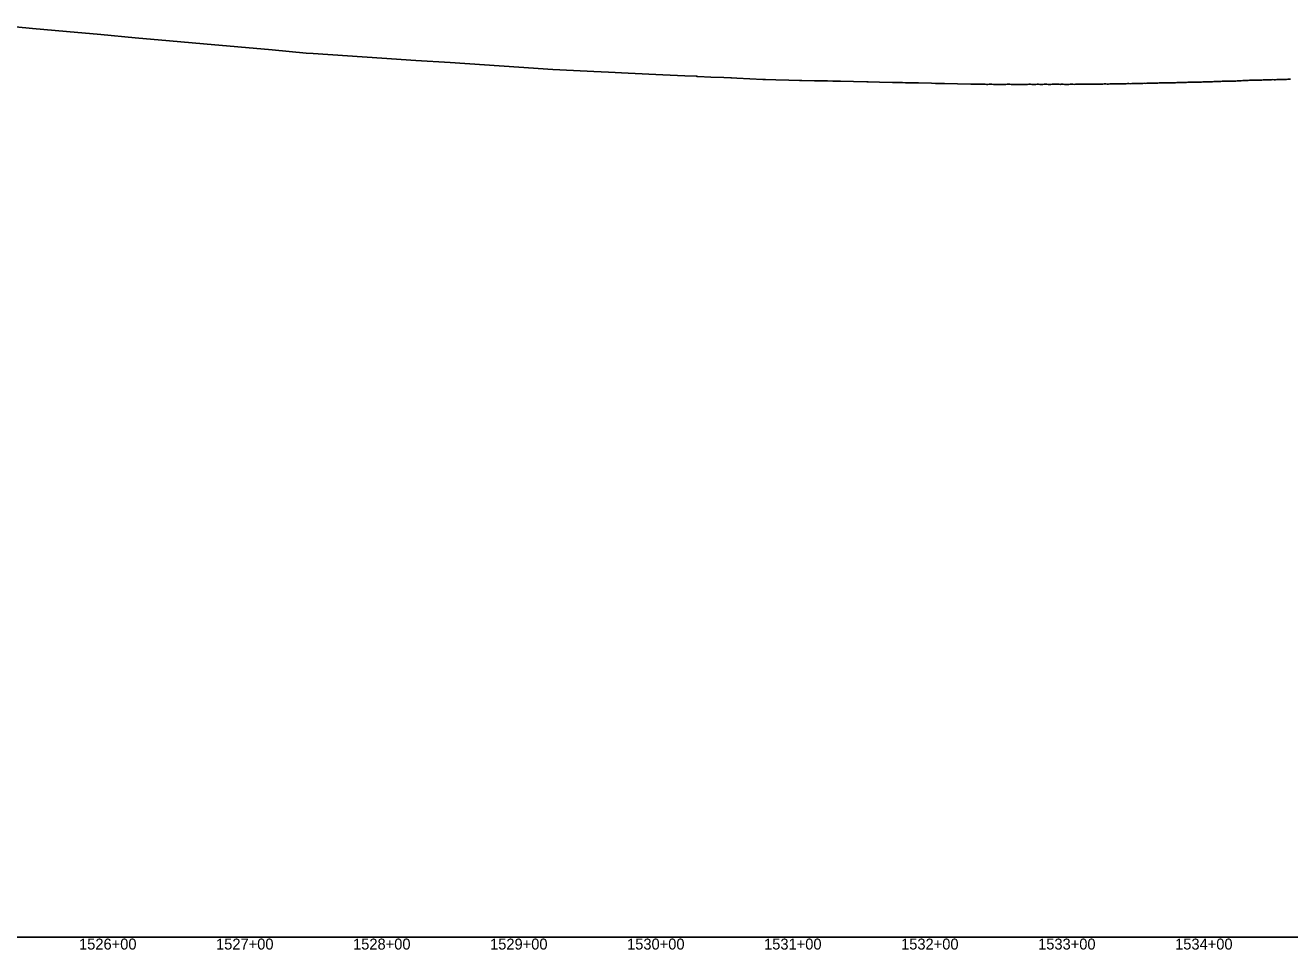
# Model space of a CAD drawing. Extents: x -3793 to 50787, y -1075 to 6138.
# Drawn here: x 39980 to 40903, y -1009 to -334 of the extents above; entities that cross this region are included whole.
import ezdxf

# ---------------------------------------------------------------- set-up
doc = ezdxf.new("R2010")
doc.units = 0
for name, color, linetype in [('RD_DDB_Profile_EX', 7, 'Continuous'), ('RD_DDB_StaTX', 7, 'Continuous'), ('RD_GPK_Profile_Cell', 7, 'Continuous')]:
    doc.layers.add(name, color=color, linetype=linetype)

msp = doc.modelspace()

# ---------------------------------------------------------------- linework, layer by layer
at = {"layer": 'RD_DDB_Profile_EX'}
for points in [[(39959.915666, -334.408065), (39984.903155, -336.70923), (40009.891833, -339.01049), (40034.883076, -341.245675), (40059.891519, -343.48181), (40084.88113, -345.71635)], [(40084.88113, -345.71635), (40109.870747, -347.95093), (40134.860369, -350.18556), (40159.849996, -352.420225), (40184.793038, -354.650895), (40189.827961, -354.987795), (40214.840724, -356.6567), (40239.853448, -358.32553), (40264.866143, -359.994285), (40289.878808, -361.66296), (40314.891445, -363.331555), (40339.904204, -364.99658), (40364.691787, -366.649925), (40369.859069, -366.896115), (40394.802293, -368.084445), (40405.464357, -368.5924), (40419.856724, -369.28011), (40444.995099, -370.47923), (40461.166347, -371.251095), (40469.754068, -371.66101), (40470.126244, -371.67546), (40470.63815, -371.699875), (40480.109954, -372.15177), (40489.581758, -372.603865), (40494.750484, -372.85068), (40495.164126, -372.86674), (40499.053562, -373.052485), (40508.525366, -373.505185), (40517.99717, -373.958235), (40519.75508, -374.04235), (40520.089993, -374.055385), (40527.468974, -374.219665), (40536.940778, -374.430625), (40544.864054, -374.606235), (40546.412582, -374.640715), (40555.884386, -374.85173), (40565.35619, -375.062855), (40569.07341, -375.145755), (40569.889855, -375.157905), (40574.827994, -375.267855), (40584.299798, -375.47899), (40594.010537, -375.695705), (40594.899144, -375.70896), (40603.243406, -375.895425), (40612.71521, -376.10745), (40619.055071, -376.24962), (40619.891249, -376.26215), (40622.187014, -376.313705), (40631.658818, -376.526905), (40641.130622, -376.74061), (40644.205435, -376.810145), (40644.866379, -376.820175), (40650.602426, -376.95032), (40660.07423, -377.165855), (40669.824728, -377.385725), (40670.342369, -377.386055), (40671.329083, -377.385615), (40672.314918, -377.38518), (40673.312054, -377.43397), (40674.312199, -377.384305), (40675.312332, -377.432245), (40676.312464, -377.480925), (40677.312597, -377.43212), (40678.312744, -377.43167), (40679.312862, -377.481225), (40680.312946, -377.48084), (40681.313029, -377.52952), (40682.313129, -377.52913), (40683.313213, -377.48066), (40684.313297, -377.479305), (40685.313381, -377.477915), (40686.313482, -377.52753), (40687.313566, -377.527125), (40688.489641, -377.526645), (40689.313694, -377.52638), (40690.313748, -377.52608), (40691.313784, -377.525755), (40692.313819, -377.5732), (40693.313855, -377.52398), (40694.31391, -377.57252), (40695.313946, -377.572165), (40696.313982, -377.474165), (40697.314018, -377.42622), (40697.961445, -377.4584), (40698.314058, -377.47597), (40699.314046, -377.570905), (40700.314033, -377.521865), (40701.314021, -377.521615), (40702.314009, -377.52136), (40703.314019, -377.52239), (40704.314007, -377.520885), (40705.313995, -377.52191), (40706.313983, -377.57038), (40707.433249, -377.6556), (40708.31394, -377.571285), (40709.31388, -377.521125), (40710.313821, -377.52097), (40711.313784, -377.520835), (40712.313725, -377.470675), (40713.313666, -377.46918), (40714.313606, -377.51901)], [(40714.313606, -377.51901), (40715.31357, -377.570225), (40716.313511, -377.52143), (40716.905053, -377.52134), (40717.313433, -377.519945), (40718.313327, -377.472605), (40719.313244, -377.47256), (40720.313138, -377.51974), (40721.312756, -377.66553), (40722.312649, -377.66544), (40723.312567, -377.46954), (40724.31246, -377.46946), (40725.311514, -377.418455), (40726.376857, -377.516935), (40727.311282, -377.516965), (40728.31113, -377.51697), (40729.310977, -377.474155), (40730.310825, -377.47129), (40731.310672, -377.46842), (40732.320235, -377.466885), (40733.320082, -377.466885), (40734.31993, -377.46833), (40735.319777, -377.519775), (40735.848661, -377.49333), (40736.319629, -377.468405), (40737.319432, -377.46849), (40738.319235, -377.56715), (40739.319037, -377.518665), (40740.318865, -377.517355), (40741.318668, -377.517445), (40742.318471, -377.468945), (40743.318274, -377.46903), (40744.318076, -377.46912), (40745.320465, -377.517645), (40746.317614, -377.469345), (40747.317373, -377.420895), (40748.317132, -377.469675), (40749.316867, -377.468445), (40750.316899, -377.41998), (40751.316657, -377.37286), (40752.316391, -377.370285), (40753.316149, -377.41777), (40754.315907, -377.321955), (40754.792269, -377.345855), (40755.315619, -377.370805), (40756.315333, -377.41974), (40757.315047, -377.369995), (40758.313898, -377.32059), (40759.313613, -377.272165), (40760.313327, -377.319775), (40761.313041, -377.321335), (40762.312733, -377.32156), (40763.312448, -377.27181), (40764.31216, -377.27333), (40765.31181, -377.272365), (40766.311482, -377.271455), (40767.311153, -377.223025), (40768.311046, -377.22333), (40769.310715, -377.27366), (40770.310384, -377.27399), (40771.309197, -377.17578), (40772.308866, -377.12608), (40773.317431, -377.17418), (40773.735877, -377.174315), (40774.317078, -377.17454), (40775.315843, -377.17278), (40776.315473, -377.17319), (40777.31426, -377.07639), (40778.313868, -377.124275), (40779.312655, -377.123775), (40780.312284, -377.1254), (40781.31105, -377.12239), (40782.309837, -377.071865), (40783.309462, -377.02354), (40784.308187, -376.97566), (40785.317497, -376.97471), (40786.316496, -377.02045), (40787.316061, -376.92473), (40788.314808, -376.87561), (40789.314395, -376.926035), (40790.313142, -376.87693), (40791.312707, -376.874795), (40792.311454, -376.87311), (40792.679485, -376.854875), (40793.311015, -376.824885), (40794.309699, -376.775805), (40795.309245, -376.775055), (40796.307929, -376.72597), (40797.316331, -376.774235), (40798.31586, -376.770945), (40799.314818, -376.721845), (40800.314342, -376.6749), (40801.313026, -376.62455), (40802.312544, -376.62257), (40803.311188, -376.62226), (40804.310673, -376.624125), (40805.309317, -376.622585), (40806.309045, -376.573215), (40807.307691, -376.52414), (40808.316906, -376.524625), (40809.31557, -376.474355)], [(40809.31557, -376.474355), (40810.315057, -376.42615), (40811.3137, -376.32708), (40811.623093, -376.35798), (40812.312316, -376.42321), (40813.311764, -376.42511), (40814.310606, -376.37489), (40815.310048, -376.37441), (40816.308654, -376.32536), (40817.308097, -376.324905), (40818.306722, -376.3724), (40819.306166, -376.325415), (40820.31452, -376.275065), (40821.314182, -376.2258), (40822.312748, -376.17676), (40823.312155, -376.176455), (40824.310721, -376.17631), (40825.310129, -376.078155), (40826.308695, -376.12697), (40827.307278, -376.0779), (40828.30689, -375.980695), (40829.305457, -375.978525), (40830.566701, -375.965155), (40831.303397, -375.92921), (40832.312545, -375.978985), (40833.311073, -375.92892), (40834.310447, -375.87981), (40835.308974, -375.83067), (40836.308525, -375.830635), (40837.307068, -375.829705), (40838.306436, -375.83064), (40839.304964, -375.780575), (40840.304323, -375.683135), (40841.302813, -375.633155), (40842.301303, -375.63317), (40843.308926, -375.582155), (40844.307416, -375.581325), (40845.305906, -375.62965), (40846.303571, -375.57954), (40847.302062, -375.52956), (40848.310347, -375.528555), (40849.510309, -375.42022), (40850.306638, -375.381355), (40851.305091, -375.38052), (40852.302707, -375.330675), (40853.31094, -375.280655), (40854.309394, -375.280745), (40855.307021, -375.277995), (40856.305474, -375.22909), (40857.303927, -375.18018), (40858.301745, -375.178375), (40858.982113, -375.144625), (40859.309935, -375.12836), (40860.308353, -375.128535), (40861.305929, -375.078865), (40862.304346, -375.076935), (40863.302952, -375.07709), (40864.310294, -375.02729), (40865.30871, -375.025315), (40866.307127, -374.975505), (40867.304686, -374.87689), (40868.453917, -374.811985), (40869.301705, -374.72838), (40870.309004, -374.726535), (40871.307366, -374.676765), (40872.305748, -374.62811), (40873.30329, -374.57862), (40874.301893, -374.57773), (40875.310005, -374.574515), (40876.307548, -374.573805), (40877.305929, -374.52521), (40877.925721, -374.494335), (40878.304297, -374.475505), (40879.301786, -374.426025), (40880.310104, -374.37737), (40881.30845, -374.424335), (40882.305959, -374.374855), (40883.304305, -374.326325), (40884.302632, -374.276635), (40885.30014, -374.274925), (40886.308458, -374.275145), (40887.397525, -374.22655), (40888.304262, -374.22608), (40889.302574, -374.17537), (40890.300885, -374.077995), (40891.308331, -374.126285), (40892.306624, -374.12556), (40893.304935, -374.074895), (40894.302409, -374.07547), (40895.300721, -374.025895), (40896.308769, -373.927265), (40896.869328, -373.926975), (40897.306445, -373.9257), (40898.303886, -373.92751), (40899.302163, -373.877975), (40900.299585, -373.876435), (40901.307614, -373.826805), (40902.305276, -373.77639), (40903.303553, -373.77467)]]:
    msp.add_lwpolyline(points, dxfattribs=at)
at = {"layer": 'RD_GPK_Profile_Cell'}
msp.add_line((1000, -1000), (46610.921919, -1000), dxfattribs=at)

# ---------------------------------------------------------------- texts
at = {"layer": 'RD_DDB_StaTX'}
for s, p in [('1526+00', (40018.971301, -1009)), ('1527+00', (40118.971301, -1009)), ('1528+00', (40218.971301, -1009)), ('1529+00', (40318.971301, -1009)), ('1530+00', (40418.971301, -1009)), ('1531+00', (40518.971301, -1009)), ('1532+00', (40618.971301, -1009)), ('1533+00', (40718.971301, -1009)), ('1534+00', (40818.971301, -1009))]:
    msp.add_text(s, height=8, dxfattribs=at).set_placement(p)

doc.saveas('drawing.dxf')
